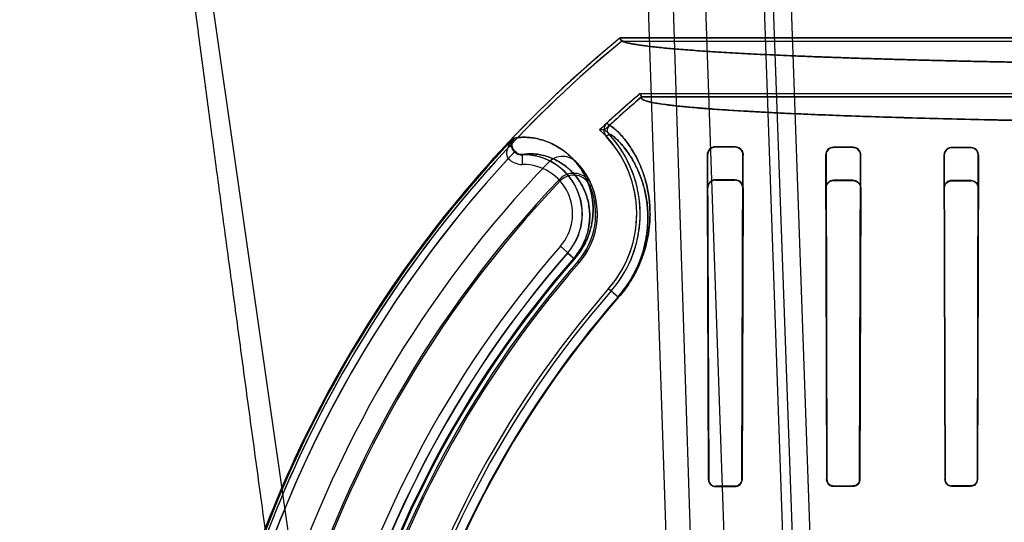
# Model space of a CAD drawing. Header units: millimetres. Extents: x 0 to 297, y 0 to 210.
# Tile 398 of 455: x 239.943 to 240.293, y 160.166 to 160.344. Entities that reach past the tile are written whole.
import ezdxf

# ---------------------------------------------------------------- set-up
doc = ezdxf.new("R2010")
doc.units = ezdxf.units.MM
doc.header["$LTSCALE"] = 16.335
doc.layers.get('0').update_dxf_attribs({"linetype": 'CONTINUOUS'})
for name, color, linetype in [('AXES_REF', 7, 'CONTINUOUS'), ('INTFCLR_1', 7, 'CONTINUOUS'), ('INTFCLR_144815', 7, 'CONTINUOUS'), ('INTFCLR_72935', 7, 'CONTINUOUS')]:
    doc.layers.add(name, color=color, linetype=linetype)

msp = doc.modelspace()

# ---------------------------------------------------------------- linework, layer by layer
at = {"color": 7, "linetype": 'Continuous'}
for radius in [6.787079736, 6.7865, 6.743039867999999]:
    msp.add_circle((241.4889104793, 154.7114782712), radius, dxfattribs=at)
for radius, start, end in [(6.72, 278.2771290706, 261.7228709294), (6.874, 113.0825942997, 269.6189785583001)]:
    msp.add_arc((241.4889104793, 154.7114782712), radius, start, end, dxfattribs=at)
at = {"layer": 'AXES_REF', "color": 7, "linetype": 'Continuous'}
msp.add_arc((241.4889104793, 154.7114782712), 6.874, 113.0826847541, 66.9173152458, dxfattribs=at)
at = {"layer": 'AXES_REF', "color": 9, "linetype": 'Continuous'}
msp.add_arc((241.4889104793, 154.7114782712), 6.191158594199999, 94.4118118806, 85.5881881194, dxfattribs=at)
at = {"layer": 'INTFCLR_1', "color": 6, "linetype": 'Continuous'}
for p, q in [((240.1567444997, 160.3367163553), (240.1563029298, 160.337950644)), ((240.3348395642, 160.3379506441), (240.15630293, 160.3379506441)), ((240.3046920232, 160.3367163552), (240.1567444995, 160.3367163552)), ((240.1634487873, 160.3181721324), (240.1639025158, 160.3169378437)), ((240.1634487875, 160.3181721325), (240.3046920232, 160.3181721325)), ((240.1639025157, 160.3169378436), (240.6855270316, 160.3169378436)), ((240.1972147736, 160.2991940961), (240.1902147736, 160.2992298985)), ((240.1972147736, 160.299031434), (240.1902147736, 160.2990589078)), ((240.2392147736, 160.2990314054), (240.2322147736, 160.2990538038)), ((240.2392147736, 160.2988988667), (240.2322147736, 160.2989177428)), ((240.2812147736, 160.2989241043), (240.2742147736, 160.2989391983)), ((240.2812147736, 160.298806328), (240.2742147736, 160.2988195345)), ((240.187254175, 160.2962658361), (240.1876816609, 160.1808643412)), ((240.1874241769, 160.2962658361), (240.1877856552, 160.1808643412)), ((240.1996132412, 160.1808643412), (240.1999572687, 160.2962658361)), ((240.1997134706, 160.1808643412), (240.2001119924, 160.2962658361)), ((240.2294312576, 160.2962658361), (240.2297901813, 160.1808643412)), ((240.2295664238, 160.2962658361), (240.2298845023, 160.1808643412)), ((240.2415223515, 160.1808643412), (240.2418305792, 160.2962658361)), ((240.2416143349, 160.1808643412), (240.2419590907, 160.2962658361)), ((240.2715467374, 160.2962658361), (240.2718701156, 160.1808643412)), ((240.2716655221, 160.2962658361), (240.2719583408, 160.1808643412)), ((240.2834547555, 160.1808643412), (240.2837415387, 160.2962658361)), ((240.2838567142, 160.2962658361), (240.2835414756, 160.1808643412)), ((240.1902147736, 160.1784463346), (240.1972147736, 160.1784643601)), ((240.1902147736, 160.1783440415), (240.1972147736, 160.1783639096)), ((240.2322147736, 160.1785428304), (240.2392147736, 160.1785564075)), ((240.2322147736, 160.1784496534), (240.2392147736, 160.1784643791)), ((240.2742147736, 160.1786149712), (240.2812147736, 160.1786249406)), ((240.2812147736, 160.1785382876), (240.2742147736, 160.1785275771))]:
    msp.add_line(p, q, dxfattribs=at)
at = {"layer": 'INTFCLR_1', "color": 9, "linetype": 'Continuous'}
for p, q in [((240.1515171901, 160.3076289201), (240.1523525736, 160.3067202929)), ((240.1184051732, 160.3022763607), (240.1186548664, 160.3022763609)), ((240.151333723, 160.3029016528), (240.1522369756, 160.3037428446)), ((240.1189237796, 160.2974909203), (240.1164217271, 160.2950490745)), ((240.1902147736, 160.2990589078), (240.1902147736, 160.2992298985)), ((240.1972147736, 160.299194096), (240.1972147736, 160.299031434)), ((240.2322147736, 160.2989177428), (240.2322147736, 160.2990538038)), ((240.2392147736, 160.2990314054), (240.2392147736, 160.2988988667)), ((240.2742147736, 160.2988195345), (240.2742147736, 160.2989391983)), ((240.2812147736, 160.2989241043), (240.2812147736, 160.298806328)), ((240.1215529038, 160.2929235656), (240.1215097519, 160.2964227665)), ((240.187254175, 160.2962658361), (240.1874241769, 160.2962658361)), ((240.1999572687, 160.2962658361), (240.2001119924, 160.2962658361)), ((240.2294312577, 160.2962658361), (240.2295664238, 160.2962658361)), ((240.2418305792, 160.2962658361), (240.2419590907, 160.2962658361)), ((240.2715467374, 160.2962658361), (240.2716655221, 160.2962658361)), ((240.2837415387, 160.2962658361), (240.2838567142, 160.2962658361)), ((240.1349892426, 160.2638053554), (240.140068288, 160.2593643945)), ((240.1521848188, 160.2487700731), (240.1557106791, 160.2456871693)), ((240.1877856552, 160.1808643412), (240.1876816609, 160.1808643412)), ((240.1902147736, 160.1783440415), (240.1902147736, 160.1784463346)), ((240.1972147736, 160.1784643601), (240.1972147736, 160.1783639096)), ((240.1997134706, 160.1808643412), (240.1996132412, 160.1808643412)), ((240.2298845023, 160.1808643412), (240.2297901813, 160.1808643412)), ((240.2322147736, 160.1784496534), (240.2322147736, 160.1785428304)), ((240.2392147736, 160.1785564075), (240.2392147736, 160.1784643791)), ((240.2416143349, 160.1808643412), (240.2415223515, 160.1808643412)), ((240.2719583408, 160.1808643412), (240.2718701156, 160.1808643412)), ((240.2742147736, 160.1785275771), (240.2742147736, 160.1786149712)), ((240.2812147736, 160.1786249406), (240.2812147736, 160.1785382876)), ((240.2835414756, 160.1808643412), (240.2834547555, 160.1808643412))]:
    msp.add_line(p, q, dxfattribs=at)
at = {"layer": 'INTFCLR_1', "color": 7, "linetype": 'Continuous'}
msp.add_lwpolyline([(240.2719583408, 160.1808643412), (240.2719605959, 160.1807672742), (240.271967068, 160.1806699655), (240.271977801, 160.1805726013), (240.2719928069, 160.1804755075), (240.2720121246, 160.1803787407), (240.272035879, 160.1802821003), (240.2720641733, 160.1801856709), (240.2720970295, 160.1800898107), (240.2721344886, 160.1799947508)], dxfattribs=at)
at = {"layer": 'INTFCLR_1', "color": 6, "linetype": 'Continuous'}
for centre, radius, start, end in [((240.4247147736, 160.0104782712), 0.423418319, 129.3396669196, 162.9347323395), ((240.4247147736, 160.0104782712), 0.4221840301, 129.3995060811, 162.9347321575), ((240.4247147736, 160.0104782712), 0.4036526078, 130.3349249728, 132.5951472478), ((240.4247147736, 160.0104782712), 0.402418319, 130.3994272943, 132.5951472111), ((240.153773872, 160.3051741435), 0.0033344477, 132.5924038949, 222.9624927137), ((240.153773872, 160.3051741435), 0.0021001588, 132.5915889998, 222.962486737), ((240.121769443, 160.2753643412), 0.0404023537, 318.8345500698, 42.9669915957), ((240.121769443, 160.2753643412), 0.0416366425, 318.8345507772, 42.96685853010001), ((240.1901989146, 160.2962851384), 0.0029448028, 89.69143510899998, 180.3755586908), ((240.1902034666, 160.296279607), 0.0027793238, 89.76690368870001, 180.2838873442), ((240.2322056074, 160.2962794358), 0.0027743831, 89.8107011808, 180.2808587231), ((240.4247147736, 160.0104782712), 0.4195535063, 137.2913519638, 169.1014109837), ((240.1357741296, 160.2887981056), 0.006999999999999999, 42.29570308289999, 136.0726218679), ((240.4247147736, 160.0104782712), 0.4081840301, 136.0726226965, 162.934732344), ((240.153773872, 160.3051741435), 0.0173344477, 222.2957028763, 222.9661258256), ((240.121769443, 160.2753643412), 0.0264023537, 318.8345509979, 42.96699183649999), ((240.4247147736, 160.0104782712), 0.3760159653, 138.8345507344, 166.0686236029), ((240.4247147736, 160.0104782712), 0.3620159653, 138.8345508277, 166.0686237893), ((240.4247147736, 160.0104782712), 0.3607816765, 138.8345507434, 166.0686235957)]:
    msp.add_arc(centre, radius, start, end, dxfattribs=at)
at = {"layer": 'INTFCLR_1', "color": 9, "linetype": 'Continuous'}
for centre, radius, start, end in [((240.4247147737, 160.0104782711), 0.4230504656, 136.3898582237, 175.7650415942), ((240.1214609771, 160.2999593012), 0.00703614, 224.2570395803, 270.7486548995), ((240.121769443, 160.2753643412), 0.0210600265, 318.8345507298, 90.70656214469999), ((240.121769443, 160.2753643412), 0.0175605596, 318.8345507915, 90.7064764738), ((240.4247147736, 160.0104782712), 0.3848577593, 138.8345507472, 166.0686236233), ((240.4247147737, 160.0104782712), 0.3813582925, 138.8345507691, 166.0686236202), ((240.4247147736, 160.0104782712), 0.3784849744, 138.8345507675, 166.0686236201), ((240.4247147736, 160.0104782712), 0.3781109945, 138.8345501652, 166.0686229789), ((240.4247147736, 160.0104782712), 0.3575673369, 138.8345507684, 166.0686236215), ((240.4247147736, 160.0104782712), 0.3573323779, 138.8345501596, 166.0686229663)]:
    msp.add_arc(centre, radius, start, end, dxfattribs=at)
at = {"layer": 'INTFCLR_1', "color": 6, "linetype": 'Continuous'}
for points, knots in [([(240.15630293, 160.3379506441), (240.1558265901, 160.3375602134), (240.157932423, 160.3361712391), (240.1593466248, 160.3361193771), (240.1611415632, 160.3357176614), (240.1627569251, 160.3354694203), (240.1646237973, 160.3351966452), (240.1667083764, 160.3349338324), (240.1690192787, 160.3346703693), (240.1715512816, 160.3344099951), (240.1743032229, 160.3341519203), (240.1772724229, 160.33389673), (240.1804564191, 160.3336445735), (240.1838524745, 160.333395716), (240.1874576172, 160.3331503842), (240.1912687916, 160.3329088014), (240.1952826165, 160.3326711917), (240.1994957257, 160.3324377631), (240.2039043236, 160.332208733), (240.2085046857, 160.3319843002), (240.2132926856, 160.3317646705), (240.218264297, 160.3315500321), (240.2234150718, 160.3313405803), (240.2287406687, 160.331136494), (240.2342363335, 160.3309379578), (240.2398974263, 160.3307451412), (240.2457189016, 160.3305582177), (240.2516958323, 160.3303773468), (240.2578229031, 160.3302026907), (240.2640949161, 160.3300343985), (240.2705063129, 160.3298726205), (240.2770516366, 160.3297174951), (240.2837251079, 160.3295691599), (240.2905210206, 160.3294277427), (240.297433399, 160.3292933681), (240.3044563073, 160.3291661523), (240.3115835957, 160.329046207), (240.3188091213, 160.328933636), (240.3261265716, 160.3288285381), (240.3335296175, 160.3287310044), (240.3384928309, 160.3286713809), (240.3409876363, 160.3286428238)], [0, 0, 0, 0, 0.0099543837, 0.0217396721, 0.0294471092, 0.0383666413, 0.0484955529, 0.05982853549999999, 0.072358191, 0.08607545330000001, 0.1009698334, 0.1170294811, 0.134241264, 0.15259115, 0.1720643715, 0.1926430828, 0.2143118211, 0.2370503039, 0.2608407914, 0.2856607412, 0.3114909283, 0.3383070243, 0.3660880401, 0.3948078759, 0.4244438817, 0.45496835, 0.4863569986, 0.518580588, 0.5516133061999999, 0.5854245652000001, 0.6199870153, 0.6552689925, 0.6912415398, 0.7278720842, 0.765130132, 0.8029823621, 0.8413968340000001, 0.8803395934, 0.9197774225, 0.9596756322, 1, 1, 1, 1]), ([(240.1639025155, 160.3169378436), (240.1631900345, 160.3163314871), (240.1666608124, 160.3150376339), (240.1689406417, 160.3147715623), (240.1727906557, 160.3141361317), (240.1771037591, 160.3136733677), (240.1824228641, 160.3131581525), (240.1885660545, 160.3126711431), (240.1956667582, 160.3121835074), (240.2035937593, 160.3117131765), (240.2123214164, 160.3112593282), (240.2218174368, 160.3108244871), (240.2320445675, 160.3104102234), (240.2429690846, 160.3100179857), (240.2545476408, 160.3096493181), (240.2667386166, 160.3093055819), (240.2794887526, 160.3089882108), (240.2927578, 160.308698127), (240.3065020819, 160.3084362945), (240.3206684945, 160.3082037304), (240.3351975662, 160.3080013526), (240.3500418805, 160.307829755), (240.3651555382, 160.3076894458), (240.3804865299, 160.3075809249), (240.3959765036, 160.3075046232), (240.4115628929, 160.3074608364), (240.4271805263, 160.3074496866), (240.4427742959, 160.3074711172), (240.4582927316, 160.3075249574), (240.4736894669, 160.3076110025), (240.4889111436, 160.3077289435), (240.5039042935, 160.3078783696), (240.518611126, 160.308058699), (240.5329741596, 160.3082691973), (240.5469397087, 160.3085089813), (240.560464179, 160.308777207), (240.5734956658, 160.309072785), (240.5859891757, 160.3093946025), (240.5979008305, 160.3097413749), (240.6092001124, 160.3101121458), (240.6198390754, 160.3105053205), (240.6297861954, 160.3109195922), (240.6390015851, 160.31135315), (240.647456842, 160.3118045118), (240.6551186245, 160.3122717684), (240.661954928, 160.3127519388), (240.6678569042, 160.3132371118), (240.6727251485, 160.3137078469), (240.6765447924, 160.3141575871), (240.6793559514, 160.3145407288), (240.6815514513, 160.314942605), (240.6832982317, 160.3152427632), (240.686270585, 160.3163050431), (240.6855270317, 160.3169378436)], [0, 0, 0, 0, 0.005364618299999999, 0.0105103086, 0.0174735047, 0.0261349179, 0.0359631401, 0.0479194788, 0.0615367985, 0.0767520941, 0.0934596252, 0.1116466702, 0.1312601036, 0.1521500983, 0.1743285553, 0.197685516, 0.2220813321, 0.2474609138, 0.273788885, 0.3009058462, 0.3287025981, 0.3571072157, 0.3860294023, 0.4153686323, 0.4450179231, 0.4748505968, 0.5047419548, 0.5345700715, 0.5642659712, 0.5937258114, 0.6228569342, 0.6515502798, 0.6797013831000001, 0.707192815, 0.7339173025, 0.7597921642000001, 0.7847578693, 0.8086595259, 0.8314541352, 0.8530886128, 0.8734848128, 0.8924998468, 0.9101750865, 0.9263842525, 0.9410518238, 0.9541875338, 0.9656850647, 0.9749912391, 0.9822753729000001, 0.9876216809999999, 0.9915377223, 0.9944014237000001, 1, 1, 1, 1]), ([(240.1999572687, 160.2962658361), (240.1999598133, 160.2968213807), (240.1995406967, 160.2982582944), (240.1980594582, 160.2990282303), (240.1972147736, 160.299031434)], [0, 0, 0, 0, 0.3967533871, 1, 1, 1, 1]), ([(240.2322147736, 160.2989177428), (240.2317245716, 160.2989191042), (240.2303516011, 160.2985569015), (240.2295629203, 160.2971202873), (240.2295664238, 160.2962658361)], [0, 0, 0, 0, 0.36455545, 1, 1, 1, 1]), ([(240.2419590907, 160.2962658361), (240.2419615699, 160.2968054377), (240.2415586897, 160.2982393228), (240.2400747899, 160.2990287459), (240.2392147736, 160.2990314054)], [0, 0, 0, 0, 0.3855363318, 1, 1, 1, 1]), ([(240.2418305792, 160.2962658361), (240.241832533, 160.2967631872), (240.2414646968, 160.2981250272), (240.2400493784, 160.2988966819), (240.2392147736, 160.2988988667)], [0, 0, 0, 0, 0.3734000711, 1, 1, 1, 1]), ([(240.2742147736, 160.2989391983), (240.2737461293, 160.2989402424), (240.2723687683, 160.2985994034), (240.2715430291, 160.2971498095), (240.2715467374, 160.2962658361)], [0, 0, 0, 0, 0.3464706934, 1, 1, 1, 1]), ([(240.2742147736, 160.2988195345), (240.2737380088, 160.2988204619), (240.2724155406, 160.2984661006), (240.2716625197, 160.2970839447), (240.2716655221, 160.2962658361)], [0, 0, 0, 0, 0.3681930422, 1, 1, 1, 1]), ([(240.2838567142, 160.2962658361), (240.2838587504, 160.2967685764), (240.283486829, 160.2981440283), (240.2820571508, 160.2989223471), (240.2812147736, 160.2989241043)], [0, 0, 0, 0, 0.3737533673, 1, 1, 1, 1]), ([(240.2837415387, 160.2962658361), (240.2837432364, 160.296741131), (240.2833924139, 160.2980546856), (240.2820249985, 160.2988048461), (240.2812147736, 160.298806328)], [0, 0, 0, 0, 0.3697308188, 1, 1, 1, 1]), ([(240.1876816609, 160.1808643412), (240.1876826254, 160.1804165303), (240.1880140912, 160.1791147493), (240.189383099, 160.1783416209), (240.1902147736, 160.1783440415)], [0, 0, 0, 0, 0.3499924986, 1, 1, 1, 1]), ([(240.1972147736, 160.1784643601), (240.1977451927, 160.1784656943), (240.1990031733, 160.1788874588), (240.1996119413, 160.1801729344), (240.1996132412, 160.1808643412)], [0, 0, 0, 0, 0.4341203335, 1, 1, 1, 1]), ([(240.1972147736, 160.1783639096), (240.1976609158, 160.1783651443), (240.198948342, 160.1786958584), (240.1997117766, 160.1800450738), (240.1997134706, 160.1808643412)], [0, 0, 0, 0, 0.3525678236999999, 1, 1, 1, 1]), ([(240.2297901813, 160.1808643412), (240.2297910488, 160.180415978), (240.2301272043, 160.1791648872), (240.2314361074, 160.1784479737), (240.2322147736, 160.1784496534)], [0, 0, 0, 0, 0.3654053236, 1, 1, 1, 1]), ([(240.2298845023, 160.1808643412), (240.2298855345, 160.1802839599), (240.2303688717, 160.1790507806), (240.2316084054, 160.1785416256), (240.2322147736, 160.1785428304)], [0, 0, 0, 0, 0.4890511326, 1, 1, 1, 1]), ([(240.2392147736, 160.1785564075), (240.239757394, 160.1785574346), (240.2409741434, 160.178998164), (240.24152125, 160.1802304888), (240.2415223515, 160.1808643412)], [0, 0, 0, 0, 0.4612265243, 1, 1, 1, 1]), ([(240.2416143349, 160.1808643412), (240.2416133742, 160.1803540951), (240.2412138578, 160.1790996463), (240.2399256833, 160.1784658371), (240.2392147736, 160.1784643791)], [0, 0, 0, 0, 0.417838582, 1, 1, 1, 1]), ([(240.2718701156, 160.1808643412), (240.2718709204, 160.1804172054), (240.2722092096, 160.179203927), (240.2734738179, 160.178526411), (240.2742147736, 160.1785275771)], [0, 0, 0, 0, 0.3763480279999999, 1, 1, 1, 1]), ([(240.2812147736, 160.1786249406), (240.2817292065, 160.178625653), (240.2829080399, 160.1790394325), (240.2834537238, 160.1802372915), (240.2834547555, 160.1808643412)], [0, 0, 0, 0, 0.450670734, 1, 1, 1, 1]), ([(240.2812147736, 160.1785382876), (240.2817495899, 160.1785390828), (240.2829740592, 160.1789694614), (240.2835403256, 160.1802135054), (240.2835414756, 160.1808643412)], [0, 0, 0, 0, 0.4510733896, 1, 1, 1, 1])]:
    msp.add_open_spline(points, degree=3, knots=knots, dxfattribs=at)
at = {"layer": 'INTFCLR_1', "color": 9, "linetype": 'Continuous'}
for points, knots in [([(240.155710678, 160.2456871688), (240.156432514, 160.2465127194), (240.157796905, 160.248192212), (240.1593377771, 160.2503931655), (240.1604482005, 160.2521710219), (240.1614472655, 160.2538989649), (240.1625383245, 160.2560179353), (240.1636374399, 160.2585232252), (240.1647958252, 160.2616499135), (240.1656487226, 160.2646809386), (240.1662314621, 160.2675811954), (240.166630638, 160.2701900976), (240.1668980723, 160.2732344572), (240.1669249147, 160.2766549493), (240.1667506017, 160.2793156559), (240.1665157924, 160.2813069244), (240.1662382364, 160.2831416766), (240.1658094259, 160.2852939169), (240.1651779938, 160.2877084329), (240.1642611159, 160.2905582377), (240.1629874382, 160.2936844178), (240.161304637, 160.2969182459), (240.1596218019, 160.2995834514), (240.1580126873, 160.3017493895), (240.1565299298, 160.3034789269), (240.1550080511, 160.305031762), (240.153701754, 160.3061351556), (240.1528023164, 160.3066972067), (240.1524263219, 160.3067881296), (240.1523525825, 160.3067203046)], [0, 0, 0, 0, 0.04809504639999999, 0.09480444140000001, 0.1177327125, 0.1400101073, 0.1823284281, 0.2221844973, 0.2599202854, 0.3285029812, 0.3599833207, 0.3896225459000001, 0.444218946, 0.4938451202, 0.5395034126, 0.5610557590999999, 0.5817683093, 0.620874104, 0.6572382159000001, 0.691163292, 0.7521164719, 0.8050229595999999, 0.8508547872, 0.8901840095, 0.9233355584, 0.9504662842, 0.9862062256, 0.9956059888, 1, 1, 1, 1]), ([(240.1184051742, 160.3022763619), (240.118170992, 160.30201952), (240.1173008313, 160.3009799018), (240.1165967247, 160.2997896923), (240.1162407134, 160.2988459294)], [0, 0, 0, 0, 0.2562763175, 1, 1, 1, 1]), ([(240.1400682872, 160.2593643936), (240.140716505, 160.2601057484), (240.1416200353, 160.2612627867), (240.142676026, 160.262872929), (240.143584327, 160.2644319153), (240.144511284, 160.266336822), (240.1453474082, 160.2685611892), (240.1459374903, 160.2706582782), (240.1464392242, 160.2731852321), (240.1467039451, 160.2760860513), (240.1466054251, 160.278814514), (240.1463592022, 160.2807995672), (240.1460381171, 160.2825887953), (240.1455028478, 160.2846544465), (240.1444371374, 160.2875842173), (240.1427956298, 160.290752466), (240.1407878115, 160.2934631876), (240.1390877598, 160.2952920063), (240.1374168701, 160.2968549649), (240.134543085, 160.2990554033), (240.1303523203, 160.3012019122), (240.1261857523, 160.3022849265), (240.1232384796, 160.3025901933), (240.1210288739, 160.3026133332), (240.1195210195, 160.3024668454), (240.118654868, 160.302276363)], [0, 0, 0, 0, 0.04772758, 0.0709557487, 0.09328965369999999, 0.135136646, 0.1734507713, 0.2083111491, 0.240598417, 0.2982110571, 0.3490214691, 0.3725952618, 0.3951106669, 0.4370869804, 0.4758226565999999, 0.5460322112, 0.6091531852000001, 0.6386600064, 0.6669602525, 0.7199543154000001, 0.8136351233, 0.8929466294, 0.9270833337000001, 0.9570186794, 1, 1, 1, 1]), ([(240.1555337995, 160.2458418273), (240.1562197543, 160.2466263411), (240.1575162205, 160.2482224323), (240.1589800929, 160.2503142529), (240.1600348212, 160.2520040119), (240.1609836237, 160.2536463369), (240.1620195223, 160.255660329), (240.1630626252, 160.2580414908), (240.1641613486, 160.2610131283), (240.1649694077, 160.2638937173), (240.1655204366, 160.2666498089), (240.165897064, 160.2691287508), (240.1661477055, 160.2720211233), (240.1661688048, 160.2752703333), (240.1659993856, 160.2777973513), (240.1657732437, 160.2796882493), (240.1655066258, 160.2814302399), (240.1650956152, 160.2834733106), (240.1644913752, 160.2857648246), (240.1636148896, 160.2884685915), (240.1623984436, 160.2914333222), (240.160792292, 160.2944982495), (240.1591867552, 160.2970222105), (240.1576516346, 160.2990715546), (240.1562372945, 160.3007056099), (240.1547832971, 160.3021722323), (240.1535375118, 160.3032068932), (240.152668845, 160.3037355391), (240.1523083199, 160.3038091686), (240.1522369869, 160.303742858)], [0, 0, 0, 0, 0.04811611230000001, 0.09484560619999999, 0.1177835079, 0.1400700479, 0.1824050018, 0.2222756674, 0.2600241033, 0.3286261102, 0.3601135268, 0.3897582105, 0.4443611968, 0.4939890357, 0.5396447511, 0.5611944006, 0.5819033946, 0.6209997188, 0.6573516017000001, 0.6912620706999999, 0.7521804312, 0.8050471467, 0.8508368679, 0.8901243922, 0.9232376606, 0.9503374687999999, 0.9860740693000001, 0.9955031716, 1, 1, 1, 1]), ([(240.1162407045, 160.2988459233), (240.1160576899, 160.2983465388), (240.1157164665, 160.2971061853), (240.1159146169, 160.2956294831), (240.1164217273, 160.2950490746)], [0, 0, 0, 0, 0.4083093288, 1, 1, 1, 1]), ([(240.1189237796, 160.2974909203), (240.1187252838, 160.2976939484), (240.1180715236, 160.298487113), (240.1177413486, 160.2995315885), (240.1177202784, 160.3002717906)], [0, 0, 0, 0, 0.2771643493, 1, 1, 1, 1]), ([(240.1215097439, 160.2964227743), (240.1212690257, 160.2964193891), (240.1203208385, 160.2964948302), (240.1194183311, 160.2969859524), (240.1189237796, 160.2974909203)], [0, 0, 0, 0, 0.2540685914, 1, 1, 1, 1]), ([(240.1397867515, 160.2596105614), (240.1403475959, 160.2602519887), (240.1413745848, 160.2615678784), (240.1426450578, 160.2636232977), (240.1436255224, 160.2656455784), (240.1443450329, 160.2675710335), (240.1448509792, 160.2693858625), (240.1452785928, 160.2715718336), (240.1454988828, 160.2740800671), (240.1453880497, 160.2768386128), (240.1450064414, 160.2792885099), (240.144427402, 160.2814753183), (240.1434933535, 160.2839975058), (240.1420604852, 160.2867195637), (240.1403131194, 160.2890424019), (240.1388366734, 160.2906050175), (240.137388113, 160.2919369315), (240.1349020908, 160.2938045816), (240.1312880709, 160.2956081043), (240.127702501, 160.296494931), (240.1245100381, 160.2967717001), (240.1226828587, 160.2966805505), (240.1215097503, 160.2964227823)], [0, 0, 0, 0, 0.04817351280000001, 0.0941425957, 0.1363738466, 0.1750344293, 0.2102042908, 0.2427723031, 0.3008685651, 0.3520840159, 0.3985030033, 0.4407757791, 0.4797667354, 0.5503879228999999, 0.6138164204, 0.6434446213, 0.6718466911, 0.7249899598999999, 0.8187866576, 0.8980320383, 0.9320914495, 1, 1, 1, 1])]:
    msp.add_open_spline(points, degree=3, knots=knots, dxfattribs=at)
for points in [[(240.1177226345, 160.3003008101), (240.1177344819, 160.3009974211), (240.1179705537, 160.3017318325), (240.1184051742, 160.3022763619)], [(240.1177226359, 160.3003008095), (240.1177904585, 160.3008450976), (240.1179263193, 160.3014421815), (240.118303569, 160.3018403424)], [(240.1177202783, 160.3002717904), (240.1175983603, 160.2997414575), (240.1171592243, 160.2992350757), (240.1166523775, 160.2990370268)]]:
    msp.add_open_spline(points, degree=3, dxfattribs=at)
at = {"layer": 'INTFCLR_1', "color": 7, "linetype": 'Continuous'}
for points, knots in [([(240.1972147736, 160.299194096), (240.1976659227, 160.2991918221), (240.1986219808, 160.2989622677), (240.1993596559, 160.2982970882), (240.1996311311, 160.297885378)], [0, 0, 0, 0, 0.4777603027, 1, 1, 1, 1]), ([(240.2001119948, 160.2962658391), (240.2001213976, 160.2968653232), (240.199656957, 160.2983865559), (240.1980969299, 160.2991948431), (240.1972147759, 160.2991940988)], [0, 0, 0, 0, 0.4046385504, 1, 1, 1, 1]), ([(240.1877856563, 160.1808643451), (240.1877863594, 160.1802763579), (240.188271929, 160.1789957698), (240.1895663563, 160.1784418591), (240.1902147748, 160.1784463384)], [0, 0, 0, 0, 0.4755559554, 1, 1, 1, 1]), ([(240.2719583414, 160.1808643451), (240.2719591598, 160.1802906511), (240.2724406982, 160.1790953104), (240.2736389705, 160.1786118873), (240.2742147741, 160.178614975)], [0, 0, 0, 0, 0.4990790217, 1, 1, 1, 1])]:
    msp.add_open_spline(points, degree=3, knots=knots, dxfattribs=at)
for points in [[(240.1996311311, 160.297885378), (240.1999411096, 160.2974152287), (240.2001152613, 160.296828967), (240.2001119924, 160.2962658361)], [(240.1877856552, 160.1808643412), (240.1877866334, 160.1803628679), (240.1878937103, 160.1797823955), (240.1882555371, 160.1794351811)], [(240.1885308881, 160.1791210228), (240.1888662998, 160.1787991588), (240.1893075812, 160.1784846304), (240.1897724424, 160.1784858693)], [(240.2721344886, 160.1799947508), (240.2723571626, 160.1794652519), (240.2727847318, 160.1787815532), (240.2733591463, 160.1787824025)]]:
    msp.add_open_spline(points, degree=3, dxfattribs=at)
at = {"layer": 'INTFCLR_144815', "color": 9, "linetype": 'Continuous'}
for p, q in [((240.1098414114, 159.6608559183), (239.9829000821, 160.5484094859)), ((240.1762471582, 160.0524171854), (240.1597630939, 160.5484094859)), ((240.1849980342, 160.0454782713), (240.168792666, 160.5484094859)), ((240.1797147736, 160.5484094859), (240.1971775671, 160.0483567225)), ((240.2183495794, 160.0434310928), (240.2007147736, 160.5484094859)), ((240.2035245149, 160.5484094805), (240.2233062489, 160.0022861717)), ((240.2295625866, 160.0031802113), (240.2102389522, 160.5484094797))]:
    msp.add_line(p, q, dxfattribs=at)
at = {"layer": 'INTFCLR_144815', "color": 7, "linetype": 'Continuous'}
msp.add_open_spline([(240.0417361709, 160.0774282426), (240.0404077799, 160.0870545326), (240.037792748, 160.1060305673), (240.0339518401, 160.1339837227), (240.0302669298, 160.1608841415), (240.0267030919, 160.1869849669), (240.0232258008, 160.2125410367), (240.0198191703, 160.2376749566), (240.0165361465, 160.262000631), (240.0134135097, 160.2852462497), (240.0104363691, 160.3075220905), (240.0075774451, 160.3290356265), (240.0048347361, 160.3498092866), (240.002261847, 160.369441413), (239.9999015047, 160.3876009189), (239.9978079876, 160.4038541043), (239.9959560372, 160.4183716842), (239.994348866, 160.4310999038), (239.9929317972, 160.4424459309), (239.9916868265, 160.4525285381), (239.9905880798, 160.4615368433), (239.9896322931, 160.469475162), (239.9887819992, 160.476630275), (239.9880260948, 160.4830808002), (239.987348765, 160.488950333), (239.9867675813, 160.4940653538), (239.9862439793, 160.498747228), (239.9857695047, 160.5030644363), (239.9853434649, 160.5070160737), (239.9849731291, 160.5105188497), (239.9846395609, 160.513738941), (239.9843381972, 160.5167146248), (239.984071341, 160.5194150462), (239.9838352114, 160.5218653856), (239.9836242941, 160.5241146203), (239.9834357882, 160.5261869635), (239.9832669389, 160.5281031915), (239.9831168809, 160.5298672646), (239.9829836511, 160.531497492), (239.9828720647, 160.5329211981), (239.9827758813, 160.5342029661), (239.982688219, 160.5354279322), (239.9826088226, 160.5366026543), (239.9825222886, 160.5379727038), (239.9824418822, 160.5393861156), (239.9823697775, 160.5408934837), (239.9823181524, 160.5422666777), (239.9822840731, 160.5436705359), (239.9822815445, 160.5449893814), (239.9823106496, 160.546295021), (239.9824264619, 160.5472492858), (239.9825290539, 160.5484366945), (239.9829000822, 160.5484094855)], degree=3, knots=[0, 0, 0, 0, 0.0613840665, 0.1210015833, 0.178234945, 0.2328968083, 0.2874063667, 0.3411562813, 0.3931156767, 0.4424610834, 0.4893142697, 0.5350799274, 0.5795535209, 0.62167709, 0.660153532, 0.6952292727, 0.7251941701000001, 0.7526020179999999, 0.776269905, 0.7974221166, 0.8167759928, 0.8335956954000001, 0.847929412, 0.8622917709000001, 0.8746214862, 0.8852523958, 0.894810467, 0.9043805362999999, 0.9126877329, 0.9199170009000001, 0.9266303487, 0.9331373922, 0.9388100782, 0.9437715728, 0.9486875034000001, 0.9530804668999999, 0.9569162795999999, 0.9608389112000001, 0.9642640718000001, 0.9672484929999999, 0.9698598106, 0.9723835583, 0.9750061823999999, 0.9772972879, 0.9810550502, 0.9839495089, 0.9868275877, 0.9897432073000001, 0.9927891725, 0.9952691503, 0.9976499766, 1, 1, 1, 1], dxfattribs=at)
at = {"layer": 'INTFCLR_72935', "color": 6, "linetype": 'Continuous'}
for p, q in [((240.1563029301, 160.3379506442), (240.1567444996, 160.3367163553)), ((240.15630293, 160.3379506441), (240.3348395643, 160.3379506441)), ((240.3314982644, 160.3367163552), (240.1567445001, 160.3367163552)), ((240.1639025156, 160.3169378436), (240.1634487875, 160.3181721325)), ((240.1634487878, 160.3181721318), (240.3314982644, 160.3181721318)), ((240.6855270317, 160.3169378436), (240.1639025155, 160.3169378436)), ((240.1212622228, 160.2963643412), (240.121769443, 160.2963643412)), ((240.1972147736, 160.2874522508), (240.1902147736, 160.2874840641)), ((240.1902147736, 160.2873289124), (240.1972147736, 160.287303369)), ((240.2392147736, 160.2873033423), (240.2322147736, 160.2873241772)), ((240.2322147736, 160.2871964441), (240.2392147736, 160.2871785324)), ((240.2812147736, 160.2872024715), (240.2742147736, 160.2872167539)), ((240.2742147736, 160.2871028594), (240.2812147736, 160.2870902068)), ((240.1876816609, 160.1808643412), (240.1873238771, 160.2845908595)), ((240.1877856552, 160.1808643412), (240.1874784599, 160.2845908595)), ((240.1999065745, 160.2845908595), (240.1996132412, 160.1808643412)), ((240.2000494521, 160.2845908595), (240.1997134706, 160.1808643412)), ((240.2294850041, 160.2845908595), (240.2297901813, 160.1808643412)), ((240.2298845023, 160.1808643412), (240.2296120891, 160.2845908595)), ((240.2417867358, 160.2845908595), (240.2415223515, 160.1808643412)), ((240.2419082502, 160.2845908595), (240.2416143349, 160.1808643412)), ((240.2715934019, 160.2845908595), (240.2718701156, 160.1808643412)), ((240.2719583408, 160.1808643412), (240.2717066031, 160.2845908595)), ((240.2837015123, 160.2845908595), (240.2834547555, 160.1808643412)), ((240.2835414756, 160.1808643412), (240.2838115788, 160.2845908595)), ((240.1972147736, 160.1784643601), (240.1902147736, 160.1784463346)), ((240.1902147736, 160.1783440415), (240.1972147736, 160.1783639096)), ((240.2392147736, 160.1785564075), (240.2322147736, 160.1785428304)), ((240.2322147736, 160.1784496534), (240.2392147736, 160.1784643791)), ((240.2812147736, 160.1786249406), (240.2742147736, 160.1786149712)), ((240.2742147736, 160.1785275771), (240.2812147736, 160.1785382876))]:
    msp.add_line(p, q, dxfattribs=at)
at = {"layer": 'INTFCLR_72935', "color": 9, "linetype": 'Continuous'}
for p, q in [((240.1184051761, 160.3022763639), (240.1186548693, 160.3022763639)), ((240.1211730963, 160.2963643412), (240.1212622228, 160.2963643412)), ((240.134638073, 160.2876138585), (240.1350808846, 160.2871908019)), ((240.1902147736, 160.2874840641), (240.1902147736, 160.2873289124)), ((240.1972147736, 160.287303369), (240.1972147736, 160.2874522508)), ((240.2322147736, 160.2873241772), (240.2322147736, 160.2871964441)), ((240.2392147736, 160.2871785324), (240.2392147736, 160.2873033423)), ((240.2742147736, 160.2872167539), (240.2742147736, 160.2871028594)), ((240.2812147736, 160.2870902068), (240.2812147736, 160.2872024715)), ((240.1461682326, 160.2854531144), (240.145602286, 160.2852190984)), ((240.1874784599, 160.2845908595), (240.1873238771, 160.2845908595)), ((240.2000494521, 160.2845908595), (240.1999065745, 160.2845908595)), ((240.2296120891, 160.2845908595), (240.2294850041, 160.2845908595)), ((240.2419082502, 160.2845908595), (240.2417867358, 160.2845908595)), ((240.2717066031, 160.2845908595), (240.2715934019, 160.2845908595)), ((240.2838115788, 160.2845908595), (240.2837015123, 160.2845908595)), ((240.1375784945, 160.2615413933), (240.140068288, 160.2593643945)), ((240.1416454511, 160.2579853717), (240.1411844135, 160.2583884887)), ((240.1521848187, 160.2487700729), (240.1557106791, 160.2456871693)), ((240.1876816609, 160.1808643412), (240.1877856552, 160.1808643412)), ((240.1902147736, 160.1784463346), (240.1902147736, 160.1783440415)), ((240.1972147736, 160.1783639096), (240.1972147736, 160.1784643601)), ((240.1996132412, 160.1808643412), (240.1997134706, 160.1808643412)), ((240.2297901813, 160.1808643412), (240.2298845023, 160.1808643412)), ((240.2322147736, 160.1785428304), (240.2322147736, 160.1784496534)), ((240.2392147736, 160.1784643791), (240.2392147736, 160.1785564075)), ((240.2415223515, 160.1808643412), (240.2416143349, 160.1808643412)), ((240.2718701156, 160.1808643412), (240.2719583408, 160.1808643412)), ((240.2742147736, 160.1786149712), (240.2742147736, 160.1785275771)), ((240.2812147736, 160.1785382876), (240.2812147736, 160.1786249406)), ((240.2834547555, 160.1808643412), (240.2835414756, 160.1808643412))]:
    msp.add_line(p, q, dxfattribs=at)
at = {"layer": 'INTFCLR_72935', "color": 7, "linetype": 'Continuous'}
msp.add_lwpolyline([(240.2322147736, 160.1785428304), (240.2321148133, 160.17854478), (240.2320143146, 160.178551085), (240.2319134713, 160.1785618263), (240.2318126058, 160.1785770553), (240.2317118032, 160.1785968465), (240.2316109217, 160.1786213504), (240.231510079, 160.1786506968), (240.2314096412, 160.1786849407), (240.231309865, 160.1787241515)], dxfattribs=at)
at = {"layer": 'INTFCLR_72935', "color": 6, "linetype": 'Continuous'}
for centre, radius, start, end in [((240.4247147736, 160.0104782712), 0.423418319, 129.3396668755, 163.0859256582), ((240.4247147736, 160.0104782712), 0.4221840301, 129.3995060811, 163.1406710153), ((240.4247147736, 160.0104782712), 0.4036526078, 130.3349249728, 133.0911961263), ((240.4247147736, 160.0104782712), 0.402418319, 130.3994273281, 132.9037340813), ((240.1496629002, 160.2032760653), 0.1019789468, 89.3830242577, 90.3978284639), ((240.121769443, 160.2753643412), 0.0404023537, 318.8345500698, 47.7113284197), ((240.121769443, 160.2753643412), 0.0416366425, 318.8345507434, 45.8691424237), ((240.4247147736, 160.0104782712), 0.4195535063, 136.8471002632, 169.5793628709), ((240.121769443, 160.2753643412), 0.021, 318.8345507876, 90.0000001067), ((240.4247147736, 160.0104782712), 0.4011840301, 136.3069930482, 164.1119135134), ((240.4247147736, 160.0104782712), 0.4005716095, 136.3069931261, 164.1414215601), ((240.1396994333, 160.2827782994), 0.006999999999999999, 22.4648507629, 136.3069891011), ((240.1396994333, 160.2827782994), 0.006387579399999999, 22.4648411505, 136.306993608), ((240.1902011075, 160.2846068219), 0.0028772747, 89.72786148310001, 180.317863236), ((240.1902044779, 160.2846028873), 0.0027260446, 89.7836047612, 180.2527985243), ((240.1972022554, 160.2846050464), 0.002847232, 359.7145128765, 89.7480915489), ((240.2322064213, 160.2846027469), 0.0027214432, 89.8241531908, 180.2502698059), ((240.121769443, 160.2753643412), 0.025789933, 318.834550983, 22.4648411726), ((240.121769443, 160.2753643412), 0.0264023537, 318.8345497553, 22.4648437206), ((240.4247147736, 160.0104782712), 0.381418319, 138.8345507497, 166.0686236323), ((240.4247147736, 160.0104782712), 0.376628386, 138.8345507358, 166.0686236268), ((240.4247147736, 160.0104782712), 0.3760159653, 138.8345508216, 166.0686234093), ((240.4247147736, 160.0104782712), 0.3620159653, 138.8345508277, 166.0686237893), ((240.4247147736, 160.0104782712), 0.3607816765, 138.8345507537, 166.068623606)]:
    msp.add_arc(centre, radius, start, end, dxfattribs=at)
at = {"layer": 'INTFCLR_72935', "color": 9, "linetype": 'Continuous'}
for centre, radius, start, end in [((240.4247147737, 160.0104782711), 0.4230504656, 136.3898582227, 175.7650415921), ((240.4247147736, 160.0104782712), 0.3784849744, 138.8345507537, 166.068623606), ((240.4247147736, 160.0104782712), 0.3781109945, 138.834550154, 166.0686229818), ((240.4247147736, 160.0104782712), 0.3575673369, 138.8345507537, 166.068623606), ((240.4247147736, 160.0104782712), 0.3573323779, 138.8345501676, 166.0686229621)]:
    msp.add_arc(centre, radius, start, end, dxfattribs=at)
at = {"layer": 'INTFCLR_72935', "color": 6, "linetype": 'Continuous'}
for points, knots in [([(240.3409876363, 160.3286428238), (240.3384928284, 160.328671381), (240.3335296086, 160.3287310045), (240.326126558, 160.3288285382), (240.3188091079, 160.3289336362), (240.3115835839, 160.3290462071), (240.304456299, 160.3291661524), (240.2974333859, 160.3292933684), (240.2905210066, 160.3294277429), (240.2837250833, 160.3295691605), (240.2770516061, 160.3297174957), (240.2705062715, 160.3298726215), (240.264094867, 160.3300343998), (240.2578228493, 160.3302026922), (240.2516957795, 160.3303773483), (240.2457188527, 160.3305582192), (240.2398973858, 160.3307451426), (240.2342362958, 160.3309379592), (240.2287406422, 160.331136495), (240.2234150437, 160.3313405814), (240.2182642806, 160.3315500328), (240.2132926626, 160.3317646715), (240.2085046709, 160.3319843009), (240.2039042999, 160.3322087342), (240.1994957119, 160.3324377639), (240.1952825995, 160.3326711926), (240.1912687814, 160.332908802), (240.1874576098, 160.3331503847), (240.1838524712, 160.3333957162), (240.1804564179, 160.3336445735), (240.1772724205, 160.3338967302), (240.1743032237, 160.3341519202), (240.1715512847, 160.3344099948), (240.1690192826, 160.3346703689), (240.1667083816, 160.3349338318), (240.1646238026, 160.3351966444), (240.1627569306, 160.3354694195), (240.1611415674, 160.3357176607), (240.1593466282, 160.3361193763), (240.1579324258, 160.3361712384), (240.1558265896, 160.337560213), (240.15630293, 160.3379506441)], [0, 0, 0, 0, 0.0403244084, 0.08022268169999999, 0.1196604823, 0.158603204, 0.1970177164, 0.2348698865, 0.2721280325, 0.3087585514, 0.3447311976, 0.3800131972, 0.4145757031, 0.4483870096, 0.4814196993, 0.5136432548, 0.5450319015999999, 0.5755562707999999, 0.6051923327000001, 0.6339120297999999, 0.6616931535, 0.6885090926, 0.7143394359, 0.7391592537, 0.7629498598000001, 0.7856881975, 0.8073570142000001, 0.8279356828, 0.8474088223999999, 0.8657587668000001, 0.8829705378, 0.8990301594, 0.9139245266, 0.9276417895, 0.9401714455, 0.951504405, 0.9616333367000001, 0.9705528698, 0.9782603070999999, 0.9900456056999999, 1, 1, 1, 1]), ([(240.6855270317, 160.3169378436), (240.6862395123, 160.3163314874), (240.6827687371, 160.3150376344), (240.680488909, 160.3147715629), (240.676638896, 160.3141361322), (240.6723257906, 160.313673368), (240.667006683, 160.3131581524), (240.6608634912, 160.312671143), (240.6537627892, 160.3121835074), (240.6458357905, 160.3117131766), (240.6371081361, 160.3112593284), (240.6276121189, 160.3108244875), (240.6173849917, 160.3104102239), (240.6064604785, 160.3100179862), (240.5948819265, 160.3096493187), (240.5826909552, 160.3093055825), (240.5699408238, 160.3089882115), (240.5566717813, 160.3086981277), (240.5429275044, 160.3084362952), (240.5287610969, 160.308203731), (240.5142320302, 160.3080013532), (240.499387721, 160.3078297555), (240.4842740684, 160.3076894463), (240.4689430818, 160.3075809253), (240.453453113, 160.3075046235), (240.4378667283, 160.3074608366), (240.4222490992, 160.3074496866), (240.4066553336, 160.307471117), (240.3911369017, 160.3075249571), (240.3757401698, 160.3076110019), (240.3605184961, 160.3077289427), (240.3455253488, 160.3078783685), (240.3308185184, 160.3080586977), (240.3164554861, 160.3082691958), (240.3024899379, 160.3085089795), (240.2889654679, 160.3087772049), (240.2759339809, 160.3090727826), (240.2634404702, 160.3093945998), (240.2515288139, 160.3097413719), (240.2402295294, 160.3101121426), (240.2295905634, 160.3105053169), (240.2196434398, 160.3109195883), (240.2104280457, 160.3113531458), (240.2019727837, 160.3118045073), (240.194310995, 160.3122717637), (240.1874746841, 160.3127519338), (240.181572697, 160.313237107), (240.1767044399, 160.3137078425), (240.1728847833, 160.3141575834), (240.170073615, 160.3145407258), (240.1678781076, 160.3149426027), (240.1661313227, 160.3152427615), (240.1631589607, 160.3163050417), (240.1639025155, 160.3169378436)], [0, 0, 0, 0, 0.005364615, 0.0105103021, 0.0174734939, 0.0261349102, 0.035963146, 0.0479194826, 0.0615367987, 0.0767520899, 0.0934596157, 0.1116466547, 0.1312600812, 0.1521500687, 0.1743285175, 0.1976854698, 0.2220812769, 0.2474608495, 0.2737888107, 0.3009057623, 0.3287025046, 0.3571071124, 0.3860292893, 0.4153685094, 0.445017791, 0.474850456, 0.5047418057, 0.5345699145, 0.5642658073, 0.5937256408, 0.6228567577, 0.6515500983, 0.6797011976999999, 0.7071926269, 0.7339171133, 0.7597919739, 0.7847576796, 0.8086593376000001, 0.8314539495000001, 0.8530884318, 0.8734846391, 0.8924996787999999, 0.9101749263, 0.9263841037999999, 0.941051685, 0.9541874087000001, 0.965684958, 0.9749911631, 0.9822753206, 0.9876216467, 0.9915377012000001, 0.9944014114, 1, 1, 1, 1]), ([(240.1523525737, 160.306720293), (240.1519568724, 160.3063564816), (240.1514371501, 160.3052655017), (240.1518701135, 160.3041367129), (240.1522369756, 160.3037428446)], [0, 0, 0, 0, 0.4996622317, 1, 1, 1, 1]), ([(240.1186374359, 160.2974308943), (240.1182872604, 160.2977920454), (240.1177428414, 160.2986539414), (240.1174270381, 160.3004105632), (240.1179020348, 160.3017001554), (240.1184051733, 160.3022763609)], [0, 0, 0, 0, 0.2872075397, 0.5632550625, 1, 1, 1, 1]), ([(240.1999065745, 160.2845908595), (240.1999086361, 160.2850914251), (240.1995417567, 160.2864908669), (240.1980845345, 160.2873002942), (240.1972147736, 160.287303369)], [0, 0, 0, 0, 0.3652897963, 1, 1, 1, 1]), ([(240.2296120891, 160.2845908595), (240.2296103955, 160.2850446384), (240.2299376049, 160.2863873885), (240.2313499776, 160.2871987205), (240.2322147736, 160.2871964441)], [0, 0, 0, 0, 0.3441441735, 1, 1, 1, 1]), ([(240.2392147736, 160.2873033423), (240.2397188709, 160.2873018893), (240.2411170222, 160.2869215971), (240.2419118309, 160.2854578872), (240.2419082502, 160.2845908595)], [0, 0, 0, 0, 0.3676513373, 1, 1, 1, 1]), ([(240.2742147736, 160.2872167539), (240.2737433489, 160.2872177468), (240.2723877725, 160.2868721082), (240.271590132, 160.2854492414), (240.2715934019, 160.2845908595)], [0, 0, 0, 0, 0.3545051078, 1, 1, 1, 1]), ([(240.2717066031, 160.2845908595), (240.2717050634, 160.2850472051), (240.2720391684, 160.2863456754), (240.2733984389, 160.2871043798), (240.2742147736, 160.2871028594)], [0, 0, 0, 0, 0.358571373, 1, 1, 1, 1]), ([(240.2812147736, 160.2872024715), (240.2816894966, 160.2872015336), (240.2830344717, 160.2868470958), (240.2838146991, 160.2854362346), (240.2838115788, 160.2845908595)], [0, 0, 0, 0, 0.3596107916, 1, 1, 1, 1]), ([(240.2837015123, 160.2845908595), (240.2837030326, 160.285052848), (240.2833631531, 160.2863439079), (240.2820171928, 160.2870888), (240.2812147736, 160.2870902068)], [0, 0, 0, 0, 0.3653802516, 1, 1, 1, 1]), ([(240.1876816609, 160.1808643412), (240.1876829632, 160.180259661), (240.1881791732, 160.1789247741), (240.1895305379, 160.17834205), (240.1902147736, 160.1783440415)], [0, 0, 0, 0, 0.4691381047, 1, 1, 1, 1]), ([(240.1877856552, 160.1808643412), (240.1877865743, 160.1803915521), (240.1881471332, 160.1791330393), (240.1894565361, 160.178444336), (240.1902147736, 160.1784463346)], [0, 0, 0, 0, 0.3840604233, 1, 1, 1, 1]), ([(240.1996132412, 160.1808643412), (240.1996123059, 160.1803668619), (240.1992262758, 160.1791154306), (240.1979373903, 160.1784661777), (240.1972147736, 160.1784643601)], [0, 0, 0, 0, 0.407737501, 1, 1, 1, 1]), ([(240.1972147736, 160.1783639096), (240.1977720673, 160.1783654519), (240.1990834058, 160.1788101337), (240.1997119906, 160.1801485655), (240.1997134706, 160.1808643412)], [0, 0, 0, 0, 0.43775636, 1, 1, 1, 1]), ([(240.2322147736, 160.1784496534), (240.2317161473, 160.1784485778), (240.2304523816, 160.1788306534), (240.2297915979, 160.1801321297), (240.2297901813, 160.1808643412)], [0, 0, 0, 0, 0.4051114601, 1, 1, 1, 1]), ([(240.2415223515, 160.1808643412), (240.2415214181, 160.1803272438), (240.2410870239, 160.1791114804), (240.2398539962, 160.1785576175), (240.2392147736, 160.1785564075)], [0, 0, 0, 0, 0.4565911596, 1, 1, 1, 1]), ([(240.2392147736, 160.1784643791), (240.2397330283, 160.1784654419), (240.2409890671, 160.1788736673), (240.2416130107, 160.1801610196), (240.2416143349, 160.1808643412)], [0, 0, 0, 0, 0.4242508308, 1, 1, 1, 1]), ([(240.2742147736, 160.1785275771), (240.2736972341, 160.1785267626), (240.272467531, 160.1789343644), (240.2718713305, 160.1801893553), (240.2718701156, 160.1808643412)], [0, 0, 0, 0, 0.433986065, 1, 1, 1, 1]), ([(240.2719583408, 160.1808643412), (240.2719593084, 160.1802856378), (240.2724465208, 160.179088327), (240.2736439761, 160.1786141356), (240.2742147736, 160.1786149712)], [0, 0, 0, 0, 0.5034389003, 1, 1, 1, 1]), ([(240.2834547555, 160.1808643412), (240.2834538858, 160.1803357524), (240.2830240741, 160.1791543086), (240.2818280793, 160.1786257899), (240.2812147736, 160.1786249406)], [0, 0, 0, 0, 0.4629052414, 1, 1, 1, 1]), ([(240.2812147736, 160.1785382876), (240.2817531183, 160.178539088), (240.2829782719, 160.1789733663), (240.2835403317, 160.1802169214), (240.2835414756, 160.1808643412)], [0, 0, 0, 0, 0.4540062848, 1, 1, 1, 1])]:
    msp.add_open_spline(points, degree=3, knots=knots, dxfattribs=at)
at = {"layer": 'INTFCLR_72935', "color": 9, "linetype": 'Continuous'}
for points, knots in [([(240.1523525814, 160.3067203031), (240.1524255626, 160.3067874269), (240.1527963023, 160.3066994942), (240.1536844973, 160.3061478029), (240.1549758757, 160.3050607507), (240.156489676, 160.3035229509), (240.1579765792, 160.3017950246), (240.1595946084, 160.2996238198), (240.1612842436, 160.2969539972), (240.162966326, 160.2937287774), (240.1645475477, 160.2898625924), (240.1656313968, 160.2861564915), (240.1662153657, 160.2832686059), (240.1664977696, 160.2814394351), (240.166738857, 160.2794470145), (240.1669213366, 160.2767815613), (240.1669038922, 160.2733534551), (240.1666437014, 160.2703016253), (240.1662500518, 160.2676865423), (240.1656742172, 160.2647856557), (240.1648298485, 160.2617570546), (240.1638385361, 160.2590600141), (240.1631529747, 160.2574188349), (240.1623706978, 160.2556957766), (240.1614816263, 160.2539619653), (240.1604800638, 160.2522239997), (240.1593644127, 160.2504324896), (240.1578131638, 160.2482126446), (240.1564373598, 160.2465182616), (240.1557106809, 160.2456871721)], [0, 0, 0, 0, 0.0043487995, 0.0136035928, 0.04878972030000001, 0.0757239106, 0.1088987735, 0.1484675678, 0.1944556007, 0.2472995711, 0.3078051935, 0.3773692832, 0.41627962, 0.4369550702, 0.4585302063, 0.5042876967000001, 0.5540248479, 0.6087443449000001, 0.6384498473, 0.6699745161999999, 0.7384164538, 0.776051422, 0.7959419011, 0.8164110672, 0.8590356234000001, 0.8813281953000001, 0.9043733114, 0.9515813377, 1, 1, 1, 1]), ([(240.1186548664, 160.3022763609), (240.1182967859, 160.3018984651), (240.1177537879, 160.3009804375), (240.1176159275, 160.2994386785), (240.1181404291, 160.2979104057), (240.1193764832, 160.296685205), (240.1205889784, 160.2963643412), (240.1211871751, 160.2963643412)], [0, 0, 0, 0, 0.1934342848, 0.3809056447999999, 0.5578669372, 0.7777348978, 1, 1, 1, 1]), ([(240.118654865, 160.3022763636), (240.1190143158, 160.302355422), (240.1198939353, 160.3024977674), (240.1214023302, 160.3026118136), (240.123255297, 160.3025889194), (240.1262118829, 160.3022807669), (240.1303815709, 160.3011906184), (240.1345661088, 160.2990401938), (240.1379125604, 160.296473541), (240.1399772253, 160.294397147), (240.1415429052, 160.2924444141), (240.1426851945, 160.2907735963), (240.143747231, 160.2889174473), (240.1447050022, 160.2868581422), (240.1455276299, 160.2845747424), (240.1461757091, 160.2820388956), (240.146515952, 160.2797400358), (240.1466440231, 160.2777471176), (240.1466540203, 160.2755030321), (240.1464284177, 160.2731084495), (240.1459199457, 160.2705866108), (240.145327, 160.2685003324), (240.1444895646, 160.2662873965), (240.1435628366, 160.2643917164), (240.1426566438, 160.2628419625), (240.1416067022, 160.2612453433), (240.1407108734, 160.2600993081), (240.1400682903, 160.2593643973)], [0, 0, 0, 0, 0.0178351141, 0.0431121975, 0.0732190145, 0.1075081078, 0.186982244, 0.2805245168, 0.3332847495, 0.3908965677, 0.4219018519, 0.4544838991, 0.4888730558, 0.5254180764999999, 0.5644037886, 0.6063192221, 0.6520528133, 0.6767821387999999, 0.7030450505, 0.7607489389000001, 0.7929145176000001, 0.8276197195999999, 0.8657317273, 0.9074291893, 0.9296975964, 0.9526929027, 1, 1, 1, 1]), ([(240.1522369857, 160.3037428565), (240.1523075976, 160.3038084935), (240.1526630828, 160.3037375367), (240.1535209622, 160.3032188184), (240.1547525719, 160.3021995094), (240.1561988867, 160.3007471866), (240.1576171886, 160.2991147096), (240.1591608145, 160.297060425), (240.160772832, 160.2945321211), (240.1623782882, 160.2914753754), (240.1638885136, 160.2878087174), (240.1649250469, 160.2842919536), (240.1655781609, 160.2810929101), (240.1659618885, 160.278332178), (240.1660950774, 160.2763918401), (240.1661279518, 160.2753643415)], [0, 0, 0, 0, 0.0087997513, 0.0271539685, 0.09670745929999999, 0.1498923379, 0.2153989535, 0.2935382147, 0.3843669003, 0.4887538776, 0.608297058, 0.7457629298, 0.8226646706, 0.9061646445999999, 1, 1, 1, 1]), ([(240.1212622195, 160.2963643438), (240.1225122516, 160.2966814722), (240.1244400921, 160.2967776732), (240.1277246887, 160.2964921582), (240.1313133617, 160.295598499), (240.1349219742, 160.2937917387), (240.137817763, 160.2916125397), (240.1396088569, 160.2898409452), (240.1409697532, 160.2881700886), (240.1419643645, 160.2867376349), (240.1428907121, 160.2851437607), (240.1437279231, 160.2833729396), (240.1444491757, 160.2814065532), (240.1451464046, 160.2787376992), (240.1453916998, 160.2766777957), (240.1454328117, 160.2753642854)], [0, 0, 0, 0, 0.1069115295, 0.157080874, 0.2735289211, 0.4108740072, 0.4884618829, 0.5732717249, 0.6189493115, 0.666973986, 0.7176874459, 0.7716065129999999, 0.8291542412, 0.8910556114, 1, 1, 1, 1]), ([(240.1454328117, 160.2753642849), (240.1454777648, 160.2739280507), (240.145349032, 160.2719049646), (240.1448359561, 160.2693239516), (240.1443274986, 160.2675183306), (240.1436068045, 160.2656028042), (240.142627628, 160.2635925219), (240.1413625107, 160.2615517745), (240.1403427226, 160.2602464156), (240.1397867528, 160.2596105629)], [0, 0, 0, 0, 0.2517712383, 0.3523316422, 0.4608512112, 0.5800427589, 0.7104653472, 0.8520080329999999, 1, 1, 1, 1]), ([(240.1661279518, 160.2753643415), (240.1661612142, 160.2743247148), (240.1661499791, 160.2720970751), (240.165909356, 160.2692347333), (240.1655379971, 160.2667499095), (240.1649935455, 160.263993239), (240.1641935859, 160.2611149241), (240.1631006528, 160.2581352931), (240.1620568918, 160.2557377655), (240.1610162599, 160.2537062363), (240.1600650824, 160.2520543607), (240.1590053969, 160.2503516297), (240.1575316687, 160.2482418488), (240.1562243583, 160.2466316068), (240.1555338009, 160.2458418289)], [0, 0, 0, 0, 0.0971929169, 0.2079428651, 0.2680693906, 0.3318806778, 0.4704266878, 0.5466146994, 0.6283116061, 0.7146055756, 0.7597379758, 0.8063943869, 0.9019712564, 1, 1, 1, 1])]:
    msp.add_open_spline(points, degree=3, knots=knots, dxfattribs=at)
at = {"layer": 'INTFCLR_72935', "color": 6, "linetype": 'Continuous'}
msp.add_open_spline([(240.118637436, 160.2974308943), (240.1189985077, 160.2970585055), (240.1194227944, 160.2965818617), (240.1199414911, 160.2965818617)], degree=3, dxfattribs=at)
at = {"layer": 'INTFCLR_72935', "color": 7, "linetype": 'Continuous'}
for points in [[(240.2392147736, 160.2871785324), (240.2397477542, 160.2871772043), (240.2403697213, 160.2870683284), (240.2407336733, 160.2866789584)], [(240.241091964, 160.28636085), (240.2414299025, 160.285999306), (240.2417524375, 160.2855251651), (240.241750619, 160.2850302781)], [(240.231309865, 160.1787241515), (240.2307601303, 160.1789549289), (240.2300548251, 160.179401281), (240.2300537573, 160.1799974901)]]:
    msp.add_open_spline(points, degree=3, dxfattribs=at)
for points, knots in [([(240.2392147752, 160.2871785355), (240.2398202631, 160.287182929), (240.2411787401, 160.2866796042), (240.2417940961, 160.2853010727), (240.2417867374, 160.2845908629)], [0, 0, 0, 0, 0.4601961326, 1, 1, 1, 1]), ([(240.2322147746, 160.1785428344), (240.2316240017, 160.1785412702), (240.230388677, 160.1790326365), (240.2298824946, 160.1802683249), (240.229884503, 160.1808643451)], [0, 0, 0, 0, 0.4977886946, 1, 1, 1, 1])]:
    msp.add_open_spline(points, degree=3, knots=knots, dxfattribs=at)

doc.saveas('drawing.dxf')
